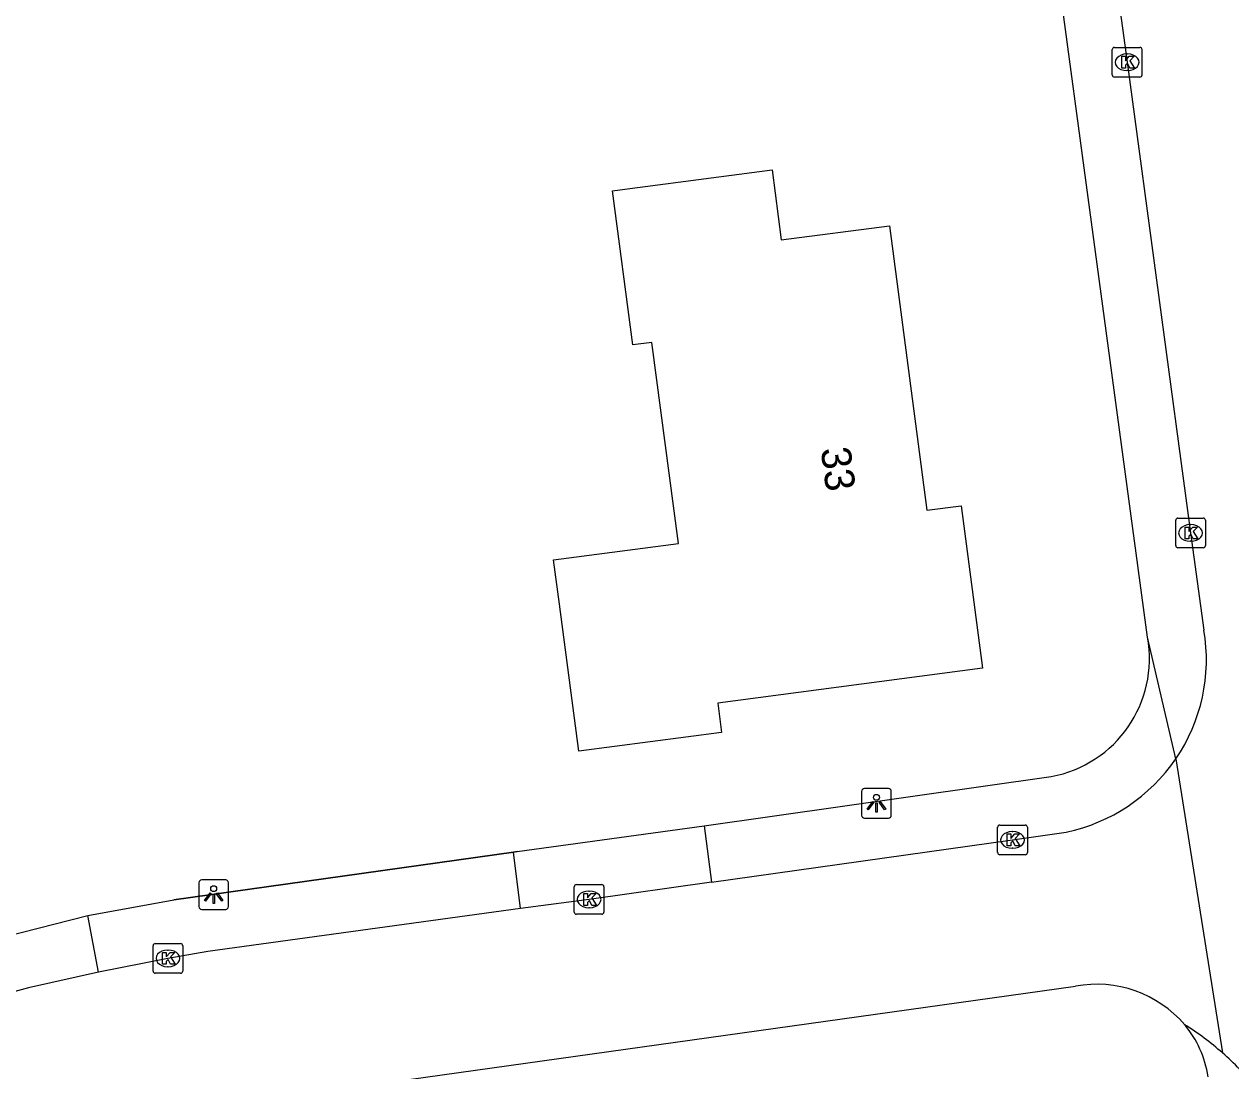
# Model space of a CAD drawing. Extents: x 162722 to 165099, y 384721 to 386283.
# Drawn here: x 164061.27 to 164101.93, y 385084.27 to 385119.55 of the extents above; entities that cross this region are included whole.
import ezdxf

# ---------------------------------------------------------------- set-up
doc = ezdxf.new("R2010")
doc.units = 0
for name, color, linetype in [('IMGEO_Kolk', 7, 'Continuous'), ('IMGEO_Lichtpunt', 7, 'Continuous'), ('IMGEO_Muur', 7, 'Continuous'), ('IMGEO_Pand', 7, 'Continuous'), ('IMGEO_Pand_nummerreeks', 7, 'Continuous'), ('IMGEO_Parkeervlak_open', 7, 'Continuous'), ('IMGEO_Rijbaan_lokaal_open', 7, 'Continuous'), ('IMGEO_Voetpad_open', 7, 'Continuous')]:
    doc.layers.add(name, color=color, linetype=linetype)

msp = doc.modelspace()

# ---------------------------------------------------------------- linework, layer by layer
at = {"layer": 'IMGEO_Kolk'}
for p, q in [((164097.935, 385117.835), (164097.935, 385118.687)), ((164098.01, 385118.761), (164098.862, 385118.761)), ((164098.423, 385118.541), (164098.448, 385118.541)), ((164098.936, 385118.687), (164098.936, 385117.835)), ((164098.862, 385117.761), (164098.01, 385117.761)), ((164098.446, 385117.981), (164098.421, 385117.981)), ((164100.071, 385101.974), (164100.071, 385102.826)), ((164100.146, 385102.9), (164100.998, 385102.9)), ((164100.559, 385102.68), (164100.584, 385102.68)), ((164101.072, 385102.826), (164101.072, 385101.974)), ((164100.998, 385101.9), (164100.146, 385101.9)), ((164100.582, 385102.12), (164100.557, 385102.12)), ((164094.072, 385091.631), (164094.072, 385092.483)), ((164094.147, 385092.557), (164094.999, 385092.557)), ((164095.073, 385092.483), (164095.073, 385091.631)), ((164094.56, 385092.337), (164094.585, 385092.337)), ((164094.583, 385091.777), (164094.558, 385091.777)), ((164094.999, 385091.557), (164094.147, 385091.557)), ((164079.805, 385089.625), (164079.805, 385090.477)), ((164079.88, 385090.551), (164080.732, 385090.551)), ((164080.806, 385090.477), (164080.806, 385089.625)), ((164080.293, 385090.331), (164080.318, 385090.331)), ((164080.316, 385089.771), (164080.291, 385089.771)), ((164080.732, 385089.551), (164079.88, 385089.551)), ((164065.611, 385087.638), (164065.611, 385088.49)), ((164065.686, 385088.564), (164066.538, 385088.564)), ((164066.612, 385088.49), (164066.612, 385087.638)), ((164066.099, 385088.344), (164066.124, 385088.344)), ((164066.538, 385087.564), (164065.686, 385087.564)), ((164066.122, 385087.784), (164066.097, 385087.784))]:
    msp.add_line(p, q, dxfattribs=at)
for points in [[(164097.935, 385117.835), (164097.935, 385118.687)], [(164098.01, 385118.761), (164098.862, 385118.761)], [(164098.256, 385118.461), (164098.379, 385118.461), (164098.379, 385118.31), (164098.509, 385118.461), (164098.673, 385118.461), (164098.527, 385118.31), (164098.68, 385118.061), (164098.528, 385118.061), (164098.443, 385118.225), (164098.379, 385118.158), (164098.379, 385118.061), (164098.256, 385118.061), (164098.256, 385118.461)], [(164098.936, 385118.687), (164098.936, 385117.835)], [(164098.862, 385117.761), (164098.01, 385117.761)], [(164100.071, 385101.974), (164100.071, 385102.826)], [(164100.146, 385102.9), (164100.998, 385102.9)], [(164100.392, 385102.6), (164100.515, 385102.6), (164100.515, 385102.449), (164100.645, 385102.6), (164100.809, 385102.6), (164100.663, 385102.449), (164100.816, 385102.2), (164100.664, 385102.2), (164100.579, 385102.364), (164100.515, 385102.297), (164100.515, 385102.2), (164100.392, 385102.2), (164100.392, 385102.6)], [(164101.072, 385102.826), (164101.072, 385101.974)], [(164100.998, 385101.9), (164100.146, 385101.9)], [(164094.072, 385091.631), (164094.072, 385092.483)], [(164094.147, 385092.557), (164094.999, 385092.557)], [(164095.073, 385092.483), (164095.073, 385091.631)], [(164094.393, 385092.257), (164094.516, 385092.257), (164094.516, 385092.106), (164094.646, 385092.257), (164094.81, 385092.257), (164094.664, 385092.106), (164094.817, 385091.857), (164094.665, 385091.857), (164094.58, 385092.021), (164094.516, 385091.954), (164094.516, 385091.857), (164094.393, 385091.857), (164094.393, 385092.257)], [(164094.999, 385091.557), (164094.147, 385091.557)], [(164079.805, 385089.625), (164079.805, 385090.477)], [(164079.88, 385090.551), (164080.732, 385090.551)], [(164080.806, 385090.477), (164080.806, 385089.625)], [(164080.126, 385090.251), (164080.249, 385090.251), (164080.249, 385090.1), (164080.379, 385090.251), (164080.543, 385090.251), (164080.397, 385090.1), (164080.55, 385089.851), (164080.398, 385089.851), (164080.313, 385090.015), (164080.249, 385089.948), (164080.249, 385089.851), (164080.126, 385089.851), (164080.126, 385090.251)], [(164080.732, 385089.551), (164079.88, 385089.551)], [(164065.611, 385087.638), (164065.611, 385088.49)], [(164065.686, 385088.564), (164066.538, 385088.564)], [(164066.612, 385088.49), (164066.612, 385087.638)], [(164065.932, 385088.264), (164066.055, 385088.264), (164066.055, 385088.113), (164066.185, 385088.264), (164066.349, 385088.264), (164066.203, 385088.113), (164066.356, 385087.864), (164066.204, 385087.864), (164066.119, 385088.028), (164066.055, 385087.961), (164066.055, 385087.864), (164065.932, 385087.864), (164065.932, 385088.264)], [(164066.538, 385087.564), (164065.686, 385087.564)]]:
    msp.add_lwpolyline(points, dxfattribs=at)
for centre, start, end in [((164098.012, 385118.685), 91.552, 178.448), ((164098.012, 385118.685), 91.552, 178.448), ((164098.86, 385118.685), 1.552, 88.448), ((164098.86, 385118.685), 1.552, 88.448), ((164098.012, 385117.837), 181.552, 268.448), ((164098.012, 385117.837), 181.552, 268.448), ((164098.86, 385117.837), 271.552, 358.448), ((164098.86, 385117.837), 271.552, 358.448), ((164100.148, 385102.824), 91.552, 178.448), ((164100.148, 385102.824), 91.552, 178.448), ((164100.996, 385102.824), 1.552, 88.448), ((164100.996, 385102.824), 1.552, 88.448), ((164100.148, 385101.976), 181.552, 268.448), ((164100.148, 385101.976), 181.552, 268.448), ((164100.996, 385101.976), 271.552, 358.448), ((164100.996, 385101.976), 271.552, 358.448), ((164094.149, 385092.481), 91.552, 178.448), ((164094.149, 385092.481), 91.552, 178.448), ((164094.997, 385092.481), 1.552, 88.448), ((164094.997, 385092.481), 1.552, 88.448), ((164094.149, 385091.633), 181.552, 268.448), ((164094.149, 385091.633), 181.552, 268.448), ((164094.997, 385091.633), 271.552, 358.448), ((164094.997, 385091.633), 271.552, 358.448), ((164079.882, 385090.475), 91.552, 178.448), ((164079.882, 385090.475), 91.552, 178.448), ((164080.73, 385090.475), 1.552, 88.448), ((164080.73, 385090.475), 1.552, 88.448), ((164079.882, 385089.627), 181.552, 268.448), ((164079.882, 385089.627), 181.552, 268.448), ((164080.73, 385089.627), 271.552, 358.448), ((164080.73, 385089.627), 271.552, 358.448), ((164065.688, 385088.488), 91.552, 178.448), ((164065.688, 385088.488), 91.552, 178.448), ((164066.536, 385088.488), 1.552, 88.448), ((164066.536, 385088.488), 1.552, 88.448), ((164065.688, 385087.64), 181.552, 268.448), ((164065.688, 385087.64), 181.552, 268.448), ((164066.536, 385087.64), 271.552, 358.448), ((164066.536, 385087.64), 271.552, 358.448)]:
    msp.add_arc(centre, 0.0765, start, end, dxfattribs=at)
for centre, major_axis, ratio, start_param, end_param in [((164098.422, 385118.261), (-0.387, 0.002), 0.722429, 4.712389, 7.853982), ((164098.447, 385118.261), (-0.39, 0.002), 0.717154, 1.570796, 4.712389), ((164100.558, 385102.4), (-0.387, 0.002), 0.722429, 4.712389, 7.853982), ((164100.583, 385102.4), (-0.39, 0.002), 0.717154, 1.570796, 4.712389), ((164094.559, 385092.057), (-0.387, 0.002), 0.722429, 4.712389, 7.853982), ((164094.584, 385092.057), (-0.39, 0.002), 0.717154, 1.570796, 4.712389), ((164080.292, 385090.051), (-0.387, 0.002), 0.722429, 4.712389, 7.853982), ((164080.317, 385090.051), (-0.39, 0.002), 0.717154, 1.570796, 4.712389), ((164066.098, 385088.064), (-0.387, 0.002), 0.722429, 4.712389, 7.853982), ((164066.123, 385088.064), (-0.39, 0.002), 0.717154, 1.570796, 4.712389)]:
    msp.add_ellipse(centre, major_axis=major_axis, ratio=ratio, start_param=start_param, end_param=end_param, dxfattribs=at)
at = {"layer": 'IMGEO_Lichtpunt'}
for p, q in [((164089.489, 385093.692), (164089.489, 385092.885)), ((164089.489, 385093.692), (164089.489, 385092.885)), ((164090.391, 385093.787), (164089.583, 385093.787)), ((164090.391, 385093.787), (164089.583, 385093.787)), ((164090.485, 385092.885), (164090.485, 385093.692)), ((164090.485, 385092.885), (164090.485, 385093.692)), ((164089.583, 385092.791), (164090.391, 385092.791)), ((164089.583, 385092.791), (164090.391, 385092.791)), ((164067.156, 385090.614), (164067.156, 385089.807)), ((164067.156, 385090.614), (164067.156, 385089.807)), ((164068.058, 385090.709), (164067.25, 385090.709)), ((164068.058, 385090.709), (164067.25, 385090.709)), ((164068.152, 385089.807), (164068.152, 385090.614)), ((164068.152, 385089.807), (164068.152, 385090.614)), ((164067.25, 385089.713), (164068.058, 385089.713)), ((164067.25, 385089.713), (164068.058, 385089.713))]:
    msp.add_line(p, q, dxfattribs=at)
for points in [[(164089.863, 385093.356), (164089.902, 385093.328), (164089.714, 385093.066), (164089.676, 385093.093), (164089.863, 385093.356)], [(164089.965, 385093.308), (164090.012, 385093.308), (164090.012, 385092.986), (164089.965, 385092.986), (164089.965, 385093.308)], [(164090.075, 385093.328), (164090.113, 385093.355), (164090.3, 385093.093), (164090.261, 385093.065), (164090.075, 385093.328)], [(164067.53, 385090.278), (164067.569, 385090.25), (164067.381, 385089.988), (164067.343, 385090.015), (164067.53, 385090.278)], [(164067.632, 385090.23), (164067.679, 385090.23), (164067.679, 385089.908), (164067.632, 385089.908), (164067.632, 385090.23)], [(164067.742, 385090.25), (164067.78, 385090.277), (164067.967, 385090.015), (164067.928, 385089.987), (164067.742, 385090.25)]]:
    msp.add_lwpolyline(points, dxfattribs=at)
for centre in [(164089.988, 385093.49), (164067.655, 385090.412)]:
    msp.add_circle(centre, 0.0994, dxfattribs=at)
for centre, start, end in [((164089.583, 385093.692), 90, 180), ((164089.583, 385093.692), 90, 180), ((164090.391, 385093.692), 0, 90), ((164090.391, 385093.692), 0, 90), ((164089.583, 385092.885), 180, 270), ((164089.583, 385092.885), 180, 270), ((164090.391, 385092.885), 270, 0), ((164090.391, 385092.885), 270, 360), ((164067.25, 385090.614), 90, 180), ((164067.25, 385090.614), 90, 180), ((164068.058, 385090.614), 0, 90), ((164068.058, 385090.614), 0, 90), ((164067.25, 385089.807), 180, 270), ((164067.25, 385089.807), 180, 270), ((164068.058, 385089.807), 270, 0), ((164068.058, 385089.807), 270, 360)]:
    msp.add_arc(centre, 0.0946, start, end, dxfattribs=at)
at = {"layer": 'IMGEO_Muur'}
for points in [[(164077.762, 385091.648), (164066.306, 385090.038)], [(164077.884, 385091.664), (164077.762, 385091.648)]]:
    msp.add_lwpolyline(points, dxfattribs=at)
at = {"layer": 'IMGEO_Pand'}
msp.add_lwpolyline([(164083.315, 385102.047), (164082.423, 385108.822), (164081.777, 385108.737), (164081.094, 385113.927), (164081.511, 385113.982), (164086.468, 385114.634), (164086.78, 385112.272), (164090.425, 385112.752), (164091.688, 385103.165), (164092.837, 385103.316), (164093.558, 385097.839), (164084.64, 385096.665), (164084.769, 385095.678), (164079.959, 385095.045), (164079.306, 385100.003), (164079.109, 385101.493), (164083.315, 385102.047)], dxfattribs=at)
at = {"layer": 'IMGEO_Parkeervlak_open'}
for points in [[(164099.126, 385098.886), (164094.166, 385135.611)], [(164100.074, 385094.787), (164099.126, 385098.886)], [(164084.18, 385092.532), (164095.874, 385094.193)]]:
    msp.add_lwpolyline(points, dxfattribs=at)
msp.add_arc((164095.147, 385098.17), 4.043, 280.3548, 10.2054, dxfattribs=at)
at = {"layer": 'IMGEO_Rijbaan_lokaal_open'}
for points in [[(164094.685, 385140.085), (164095.023, 385139.433), (164095.399, 385138.543), (164095.694, 385137.623), (164095.906, 385136.68), (164095.99, 385136.122), (164098.436, 385118.261), (164100.572, 385102.4), (164101.023, 385099.124)], [(164100.074, 385094.787), (164101.648, 385084.88)], [(164084.432, 385090.628), (164094.573, 385092.057), (164096.382, 385092.322)], [(164084.432, 385090.628), (164080.306, 385090.051), (164077.995, 385089.744)], [(164077.995, 385089.744), (164067.461, 385088.296), (164066.112, 385088.064), (164063.776, 385087.603)], [(164063.776, 385087.603), (164061.412, 385087.074), (164058.9, 385086.384)], [(164061.303, 385081.589), (164064.259, 385082.346), (164067.493, 385083.035), (164096.697, 385087.125)]]:
    msp.add_lwpolyline(points, dxfattribs=at)
for centre, radius, start, end in [((164095.169, 385098.133), 5.938, 325.7038, 9.6109), ((164095.173, 385098.13), 5.933, 281.7588, 325.7001), ((164097.411, 385083.283), 3.908, 40.6773, 100.529), ((164095.217, 385077.591), 9.72, 48.5805, 57.9538), ((164095.292, 385077.685), 9.601, 39.0574, 48.5439)]:
    msp.add_arc(centre, radius, start, end, dxfattribs=at)
at = {"layer": 'IMGEO_Voetpad_open'}
for points in [[(164077.762, 385091.648), (164077.884, 385091.664), (164084.18, 385092.532)], [(164084.18, 385092.532), (164084.432, 385090.628)], [(164063.411, 385089.513), (164066.306, 385090.038), (164077.762, 385091.648)], [(164077.995, 385089.744), (164077.762, 385091.648)], [(164058.338, 385088.212), (164063.411, 385089.513)], [(164063.776, 385087.603), (164063.411, 385089.513)]]:
    msp.add_lwpolyline(points, dxfattribs=at)
msp.add_arc((164097.636, 385083.544), 3.568, 8.5825, 39.8567, dxfattribs=at)

# ---------------------------------------------------------------- texts
at = {"layer": 'IMGEO_Pand_nummerreeks'}
msp.add_text('33', height=1, rotation=277.505, dxfattribs=at).set_placement((164088.107, 385105.233))

doc.saveas('drawing.dxf')
